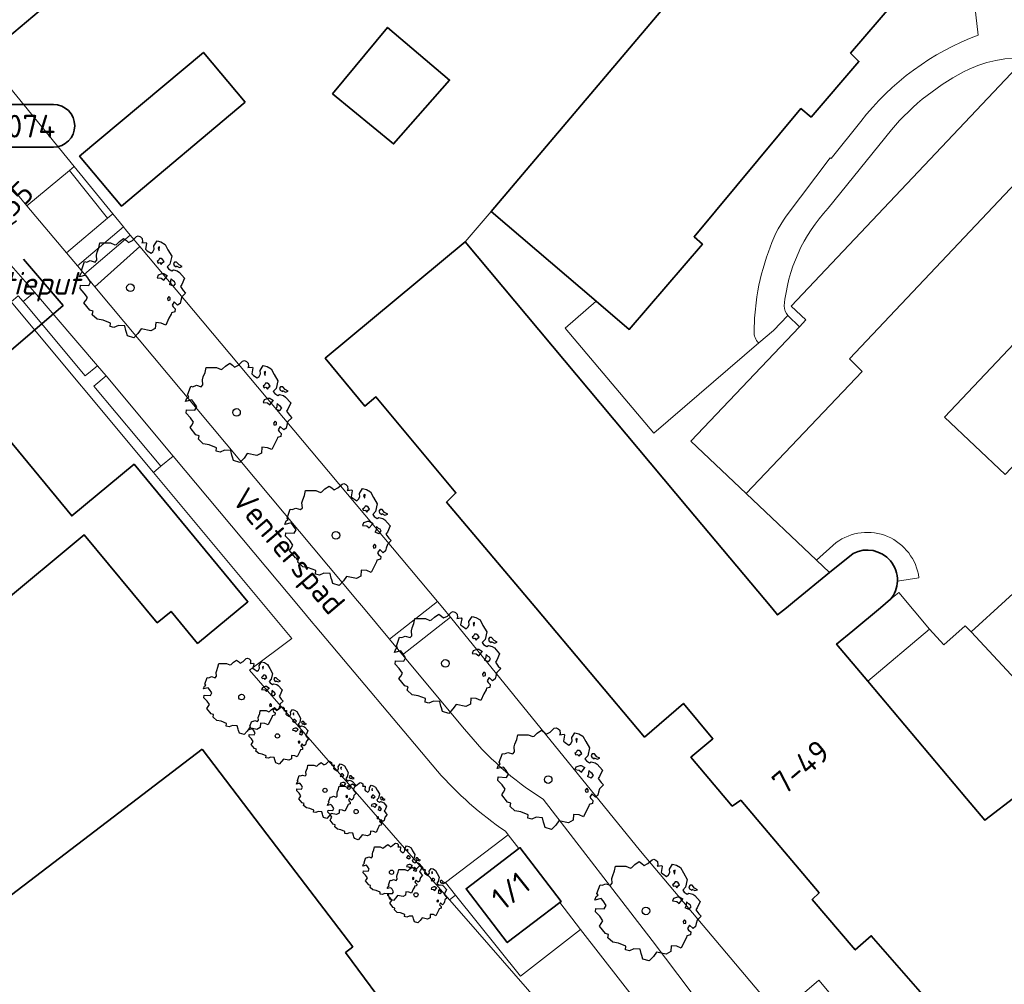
# Model space of a CAD drawing. Header units: metres. Extents: x 152391 to 157968, y 462336 to 467280.
# Tile 354 of 656: x 153896 to 153955, y 465978 to 466035. Entities that reach past the tile are written whole.
import ezdxf
from ezdxf.enums import TextEntityAlignment as Align

# ---------------------------------------------------------------- set-up
doc = ezdxf.new("R2010")
doc.units = ezdxf.units.M
doc.header["$LTSCALE"] = 0.75
doc.layers.get('0').update_dxf_attribs({"lineweight": 25})
doc.layers.get('defpoints').update_dxf_attribs({"lineweight": 25})
for name, color, linetype, lineweight in [('B-GV-GR-BOOM-S', 252, 'Continuous', 25), ('B-WE-GR-BEPLANTING_CULTUUR_HEESTERS-GV', 251, 'Continuous', 18), ('B-WE-GR-BEPLANTING_CULTUUR_VASTE PLANTENVAK-GV', 251, 'Continuous', 18), ('B-WE-GR-GROENVOORZIENING-GV', 251, 'Continuous', 18), ('B-WE-GR-HAAG-GV', 251, 'Continuous', 13), ('B-WE-OG-BEBOUWING-GV', 6, 'Continuous', 35), ('B-WE-OG-BEBOUWING-T18', 1, 'Continuous', 18), ('B-WE-OG-TERREIN_CULTUURSCHEIDING-GV', 251, 'Continuous', 18), ('B-WE-OG-TOPOGRAFIE-T18', 1, 'Continuous', 18), ('B-WE-VH-VERHARDING_BETON-GV', 251, 'Continuous', 18), ('B-WE-VH-VERHARDING_BETONSTRAATSTEEN-GV', 251, 'Continuous', 18), ('B-WE-VH-VERHARDING_GRASBETONSTEEN-GV', 251, 'Continuous', 18), ('B-WE-VH-VERHARDING_TEGEL-GV', 251, 'Continuous', 18), ('N-OI-RI-VWA_PUTNUMMER-S @ 0.75', 36, 'Continuous', 35), ('N-RO-KG-GRENS_WERK-G', 7, 'XX-WERKGRENS', 35)]:
    doc.layers.add(name, color=color, linetype=linetype, lineweight=lineweight)
doc.styles.add('NLCS-ISO', font='isocpeur.ttf')
doc.styles.add('NLCS-ISO-M750-T18', font='NLCS-ISO.ttf', dxfattribs={"height": 1.35})
doc.styles.add('NLCS-ISO-M750-T18_CURSIEF', font='NLCS-ISO.ttf', dxfattribs={"oblique": 15, "height": 1.35})
doc.linetypes.add('XX-WERKGRENS', pattern='A,0,[137,NLCS.SHX,S=0.1,R=0,X=-1.1,Y=-1.35],-6', length=6)

# ---------------------------------------------------------------- blocks, each defined once
blk = doc.blocks.new('*U366')
for q in [(5.834, 7.601), (7.601, 5.834)]:
    blk.add_line((1.414, 1.414), q)
blk.add_lwpolyline([(10.515, 15.061), (3.357, 15.061, 1), (3.357, 11.676), (10.515, 11.676, 1)], format="xyb", close=True)
at = {"ltscale": 0.1, "style": 'NLCS-ISO'}
blk.add_attdef('PUTNR', text='', height=1.8, dxfattribs=at).set_placement((7.038, 13.336), align=Align.MIDDLE_CENTER)
blk.add_attdef('PUTHGT', text='', height=1.8, rotation=45, dxfattribs=at).set_placement((5.388, 5.428), align=Align.MIDDLE_LEFT)
blk = doc.blocks.new('ACMAP_ANN_TEMPLATE_type knoop')
at = {"layer": 'defpoints', "style": 'NLCS-ISO-M750-T18_CURSIEF', "oblique": 15}
blk.add_attdef('type_knoop', (0, 0), '', height=1.35, dxfattribs=at)
blk = doc.blocks.new('SGR-BOOM_21_30')
at = {"linetype": 'Continuous'}
for p, q in [((-1.133, 1.088), (-1.109, 1.187)), ((-1.109, 1.187), (-1.051, 1.335)), ((-1.051, 1.335), (-1.016, 1.499)), ((-1.016, 1.499), (-0.668, 1.499)), ((-0.668, 1.499), (-0.516, 1.433)), ((-0.516, 1.433), (-0.47, 1.45)), ((-0.47, 1.45), (-0.365, 1.548)), ((-0.365, 1.548), (-0.226, 1.647)), ((-0.226, 1.647), (-0.133, 1.581)), ((-0.133, 1.581), (-0.063, 1.515)), ((-0.063, 1.515), (0.065, 1.581)), ((0.065, 1.581), (0.205, 1.712)), ((0.205, 1.712), (0.263, 1.729)), ((0.263, 1.729), (0.333, 1.696)), ((0.333, 1.696), (0.391, 1.647)), ((0.402, 1.532), (0.379, 1.499)), ((0.379, 1.499), (0.53, 1.515)), ((0.391, 1.647), (0.402, 1.532)), ((0.542, 1.483), (0.507, 1.285)), ((0.507, 1.285), (0.565, 1.236)), ((0.53, 1.515), (0.542, 1.483)), ((0.565, 1.236), (0.693, 1.154)), ((0.693, 1.154), (0.751, 1.203)), ((0.751, 1.203), (0.798, 1.285)), ((0.786, 1.4), (0.891, 1.565)), ((0.798, 1.285), (0.786, 1.4)), ((0.891, 1.565), (1.019, 1.532)), ((0.972, 1.368), (0.926, 1.335)), ((0.926, 1.335), (0.949, 1.253)), ((0.949, 1.253), (0.961, 1.236)), ((0.961, 1.269), (0.972, 1.368)), ((1.019, 1.532), (1.158, 1.45)), ((1.158, 1.45), (1.251, 1.269)), ((1.251, 1.269), (1.379, 1.055)), ((-1.633, 0.579), (-1.528, 0.875)), ((-1.528, 0.875), (-1.458, 0.858)), ((-1.458, 0.858), (-1.342, 0.908)), ((-1.342, 0.908), (-1.179, 0.858)), ((-1.179, 0.858), (-1.121, 0.924)), ((-1.121, 0.924), (-1.133, 1.088)), ((0.937, 0.908), (0.891, 0.875)), ((0.891, 0.875), (0.926, 0.825)), ((0.926, 0.825), (0.984, 0.842)), ((0.972, 0.973), (0.937, 0.908)), ((1.03, 0.973), (0.972, 0.973)), ((0.984, 0.842), (1.03, 0.776)), ((1.077, 0.94), (1.03, 0.973)), ((1.03, 0.776), (1.077, 0.842)), ((1.124, 0.875), (1.077, 0.94)), ((1.077, 0.842), (1.124, 0.875)), ((1.321, 0.793), (1.228, 0.694)), ((1.228, 0.694), (1.275, 0.628)), ((1.275, 0.628), (1.379, 0.563)), ((1.379, 1.055), (1.321, 0.793)), ((1.379, 0.563), (1.438, 0.595)), ((1.472, 0.858), (1.438, 0.809)), ((1.438, 0.809), (1.461, 0.743)), ((1.438, 0.595), (1.565, 0.563)), ((1.461, 0.743), (1.531, 0.694)), ((1.542, 0.858), (1.472, 0.858)), ((1.531, 0.727), (1.635, 0.678)), ((1.531, 0.694), (1.542, 0.727)), ((1.624, 0.76), (1.542, 0.858)), ((1.728, 0.71), (1.624, 0.76)), ((1.635, 0.678), (1.728, 0.71)), ((-1.703, 0.365), (-1.656, 0.48)), ((-1.493, 0.415), (-1.703, 0.365)), ((-1.679, -0.029), (-1.668, 0.086)), ((-1.668, 0.086), (-1.389, 0.07)), ((-1.656, 0.48), (-1.598, 0.53)), ((-1.598, 0.53), (-1.633, 0.579)), ((-1.423, 0.333), (-1.493, 0.415)), ((-1.33, 0.185), (-1.423, 0.333)), ((-1.389, 0.07), (-1.33, 0.185)), ((0.926, 0.415), (0.891, 0.333)), ((0.891, 0.333), (1.03, 0.316)), ((1.054, 0.464), (0.926, 0.415)), ((1.03, 0.316), (1.112, 0.251)), ((1.112, 0.464), (1.054, 0.464)), ((1.217, 0.398), (1.112, 0.464)), ((1.112, 0.251), (1.205, 0.365)), ((1.205, 0.365), (1.24, 0.415)), ((1.344, 0.185), (1.31, 0.103)), ((1.434, 0.049), (1.31, 0.103)), ((1.356, 0.3), (1.344, 0.234)), ((1.344, 0.234), (1.344, 0.185)), ((1.426, 0.234), (1.356, 0.3)), ((1.472, 0.201), (1.426, 0.234)), ((1.434, 0.049), (1.507, 0.136)), ((1.507, 0.136), (1.472, 0.201)), ((1.565, 0.563), (1.635, 0.513)), ((1.635, 0.513), (1.81, 0.316)), ((1.717, 0.103), (1.67, 0.037)), ((1.67, 0.037), (1.763, -0.094)), ((1.81, 0.316), (1.717, 0.103)), ((-1.54, -0.177), (-1.679, -0.029)), ((-1.551, -0.505), (-1.493, -0.423)), ((-1.354, -0.752), (-1.551, -0.505)), ((-1.435, -0.324), (-1.54, -0.177)), ((-1.493, -0.423), (-1.435, -0.324)), ((1.286, -0.292), (1.24, -0.357)), ((1.24, -0.357), (1.251, -0.423)), ((1.263, -0.423), (1.333, -0.407)), ((1.333, -0.341), (1.286, -0.292)), ((1.333, -0.407), (1.333, -0.341)), ((1.461, -0.472), (1.391, -0.587)), ((1.577, -0.587), (1.461, -0.472)), ((1.658, -0.522), (1.577, -0.587)), ((1.682, -0.423), (1.658, -0.522)), ((1.717, -0.308), (1.682, -0.423)), ((1.845, -0.177), (1.717, -0.308)), ((1.763, -0.094), (1.845, -0.177)), ((-1.249, -0.784), (-1.354, -0.752)), ((-1.272, -0.899), (-1.249, -0.784)), ((-1.109, -1.047), (-1.272, -0.899)), ((-0.912, -1.08), (-1.109, -1.047)), ((-0.668, -1.179), (-0.912, -1.08)), ((0.844, -1.162), (0.833, -1.359)), ((1.03, -1.179), (0.844, -1.162)), ((1.286, -1.014), (1.182, -1.244)), ((1.356, -0.883), (1.286, -1.014)), ((1.368, -0.834), (1.356, -0.883)), ((1.484, -0.801), (1.368, -0.834)), ((1.391, -0.587), (1.426, -0.637)), ((1.426, -0.637), (1.496, -0.702)), ((1.496, -0.702), (1.484, -0.801)), ((-0.679, -1.294), (-0.668, -1.179)), ((-0.551, -1.326), (-0.679, -1.294)), ((-0.4, -1.261), (-0.551, -1.326)), ((-0.191, -1.277), (-0.4, -1.261)), ((-0.156, -1.425), (-0.191, -1.277)), ((-0.133, -1.491), (-0.156, -1.425)), ((-0.098, -1.606), (-0.133, -1.491)), ((0.112, -1.671), (-0.098, -1.606)), ((0.251, -1.524), (0.112, -1.671)), ((0.356, -1.376), (0.251, -1.524)), ((0.682, -1.441), (0.356, -1.376)), ((0.833, -1.359), (0.682, -1.441)), ((1.182, -1.244), (1.03, -1.179))]:
    blk.add_line(p, q, dxfattribs=at)
blk.add_circle((0, 0), 0.126, dxfattribs=at)
blk = doc.blocks.new('SGR-BOOM_31_50')
at = {"linetype": 'Continuous'}
for p, q in [((-1.479, 1.582), (-1.402, 1.78)), ((-1.402, 1.78), (-1.355, 1.999)), ((-1.355, 1.999), (-0.89, 1.999)), ((-0.89, 1.999), (-0.688, 1.911)), ((-0.688, 1.911), (-0.626, 1.933)), ((-0.626, 1.933), (-0.487, 2.064)), ((-0.487, 2.064), (-0.301, 2.196)), ((-0.301, 2.196), (-0.177, 2.108)), ((-0.177, 2.108), (-0.084, 2.02)), ((-0.084, 2.02), (0.087, 2.108)), ((0.087, 2.108), (0.273, 2.283)), ((0.273, 2.283), (0.351, 2.305)), ((0.351, 2.305), (0.444, 2.261)), ((0.444, 2.261), (0.521, 2.196)), ((0.537, 2.042), (0.506, 1.999)), ((0.506, 1.999), (0.707, 2.02)), ((0.521, 2.196), (0.537, 2.042)), ((0.723, 1.977), (0.676, 1.714)), ((0.707, 2.02), (0.723, 1.977)), ((1.048, 1.867), (1.188, 2.086)), ((1.064, 1.714), (1.048, 1.867)), ((1.188, 2.086), (1.358, 2.042)), ((1.296, 1.823), (1.234, 1.78)), ((1.234, 1.78), (1.265, 1.67)), ((1.281, 1.692), (1.296, 1.823)), ((1.358, 2.042), (1.545, 1.933)), ((1.545, 1.933), (1.669, 1.692)), ((-1.944, 1.144), (-1.789, 1.21)), ((-1.789, 1.21), (-1.572, 1.144)), ((-1.572, 1.144), (-1.495, 1.232)), ((-1.51, 1.451), (-1.479, 1.582)), ((-1.495, 1.232), (-1.51, 1.451)), ((0.676, 1.714), (0.754, 1.648)), ((0.754, 1.648), (0.924, 1.539)), ((0.924, 1.539), (1.002, 1.604)), ((1.002, 1.604), (1.064, 1.714)), ((1.25, 1.21), (1.188, 1.166)), ((1.296, 1.298), (1.25, 1.21)), ((1.265, 1.67), (1.281, 1.648)), ((1.374, 1.298), (1.296, 1.298)), ((1.436, 1.254), (1.374, 1.298)), ((1.498, 1.166), (1.436, 1.254)), ((1.669, 1.692), (1.839, 1.407)), ((1.839, 1.407), (1.762, 1.057)), ((-2.27, 0.487), (-2.208, 0.641)), ((-2.208, 0.641), (-2.131, 0.706)), ((-2.177, 0.772), (-2.038, 1.166)), ((-2.131, 0.706), (-2.177, 0.772)), ((-2.038, 1.166), (-1.944, 1.144)), ((1.188, 1.166), (1.234, 1.101)), ((1.234, 1.101), (1.312, 1.122)), ((1.405, 0.619), (1.234, 0.553)), ((1.312, 1.122), (1.374, 1.035)), ((1.374, 1.035), (1.436, 1.122)), ((1.483, 0.619), (1.405, 0.619)), ((1.436, 1.122), (1.498, 1.166)), ((1.622, 0.531), (1.483, 0.619)), ((1.762, 1.057), (1.638, 0.925)), ((1.638, 0.925), (1.7, 0.838)), ((1.7, 0.838), (1.839, 0.75)), ((1.839, 0.75), (1.917, 0.794)), ((1.963, 1.144), (1.917, 1.079)), ((1.917, 1.079), (1.948, 0.991)), ((1.917, 0.794), (2.087, 0.75)), ((1.948, 0.991), (2.041, 0.925)), ((2.056, 1.144), (1.963, 1.144)), ((2.041, 0.969), (2.18, 0.903)), ((2.041, 0.925), (2.056, 0.969)), ((2.165, 1.013), (2.056, 1.144)), ((2.087, 0.75), (2.18, 0.684)), ((2.304, 0.947), (2.165, 1.013)), ((2.18, 0.903), (2.304, 0.947)), ((2.18, 0.684), (2.413, 0.422)), ((-1.991, 0.553), (-2.27, 0.487)), ((-2.239, -0.038), (-2.224, 0.115)), ((-2.224, 0.115), (-1.851, 0.093)), ((-1.898, 0.444), (-1.991, 0.553)), ((-1.774, 0.246), (-1.898, 0.444)), ((-1.851, 0.093), (-1.774, 0.246)), ((1.234, 0.553), (1.188, 0.444)), ((1.188, 0.444), (1.374, 0.422)), ((1.374, 0.422), (1.483, 0.334)), ((1.483, 0.334), (1.607, 0.487)), ((1.607, 0.487), (1.653, 0.553)), ((1.793, 0.246), (1.746, 0.137)), ((1.911, 0.065), (1.746, 0.137)), ((1.808, 0.4), (1.793, 0.312)), ((1.793, 0.312), (1.793, 0.246)), ((1.901, 0.312), (1.808, 0.4)), ((1.963, 0.268), (1.901, 0.312)), ((1.911, 0.065), (2.01, 0.181)), ((2.01, 0.181), (1.963, 0.268)), ((2.289, 0.137), (2.227, 0.049)), ((2.227, 0.049), (2.351, -0.126)), ((2.413, 0.422), (2.289, 0.137)), ((-2.053, -0.235), (-2.239, -0.038)), ((-2.069, -0.673), (-1.991, -0.564)), ((-1.913, -0.433), (-2.053, -0.235)), ((-1.991, -0.564), (-1.913, -0.433)), ((1.715, -0.389), (1.653, -0.476)), ((1.653, -0.476), (1.669, -0.564)), ((1.684, -0.564), (1.777, -0.542)), ((1.777, -0.454), (1.715, -0.389)), ((1.777, -0.542), (1.777, -0.454)), ((2.242, -0.564), (2.211, -0.695)), ((2.289, -0.411), (2.242, -0.564)), ((2.459, -0.235), (2.289, -0.411)), ((2.351, -0.126), (2.459, -0.235)), ((-1.805, -1.002), (-2.069, -0.673)), ((-1.665, -1.046), (-1.805, -1.002)), ((-1.696, -1.199), (-1.665, -1.046)), ((1.824, -1.112), (1.808, -1.177)), ((1.979, -1.068), (1.824, -1.112)), ((1.948, -0.63), (1.855, -0.783)), ((1.855, -0.783), (1.901, -0.849)), ((1.901, -0.849), (1.994, -0.936)), ((2.103, -0.783), (1.948, -0.63)), ((1.994, -0.936), (1.979, -1.068)), ((2.211, -0.695), (2.103, -0.783)), ((-1.479, -1.396), (-1.696, -1.199)), ((-1.216, -1.44), (-1.479, -1.396)), ((-0.89, -1.571), (-1.216, -1.44)), ((-0.906, -1.725), (-0.89, -1.571)), ((-0.735, -1.769), (-0.906, -1.725)), ((-0.533, -1.681), (-0.735, -1.769)), ((-0.254, -1.703), (-0.533, -1.681)), ((-0.208, -1.9), (-0.254, -1.703)), ((1.126, -1.55), (1.11, -1.812)), ((1.374, -1.571), (1.126, -1.55)), ((1.576, -1.659), (1.374, -1.571)), ((1.715, -1.352), (1.576, -1.659)), ((1.808, -1.177), (1.715, -1.352)), ((-0.177, -1.988), (-0.208, -1.9)), ((-0.13, -2.141), (-0.177, -1.988)), ((0.149, -2.229), (-0.13, -2.141)), ((0.335, -2.031), (0.149, -2.229)), ((0.475, -1.834), (0.335, -2.031)), ((0.909, -1.922), (0.475, -1.834)), ((1.11, -1.812), (0.909, -1.922))]:
    blk.add_line(p, q, dxfattribs=at)
blk.add_circle((0, 0), 0.169, dxfattribs=at)
blk = doc.blocks.new('SGR-BOOM_50_100')
at = {"linetype": 'Continuous'}
for p, q in [((-0.649, 2.752), (-0.401, 2.928)), ((-0.401, 2.928), (-0.236, 2.811)), ((0.116, 2.811), (0.364, 3.044)), ((0.364, 3.044), (0.467, 3.074)), ((0.467, 3.074), (0.591, 3.015)), ((0.591, 3.015), (0.695, 2.928)), ((0.695, 2.928), (0.715, 2.723)), ((-1.972, 2.11), (-1.869, 2.373)), ((-1.869, 2.373), (-1.807, 2.665)), ((-1.807, 2.665), (-1.187, 2.665)), ((-1.187, 2.665), (-0.918, 2.548)), ((-0.918, 2.548), (-0.835, 2.577)), ((-0.835, 2.577), (-0.649, 2.752)), ((-0.236, 2.811), (-0.112, 2.694)), ((-0.112, 2.694), (0.116, 2.811)), ((0.715, 2.723), (0.674, 2.665)), ((0.674, 2.665), (0.943, 2.694)), ((0.964, 2.636), (0.902, 2.285)), ((0.943, 2.694), (0.964, 2.636)), ((1.398, 2.49), (1.584, 2.782)), ((1.418, 2.285), (1.398, 2.49)), ((1.584, 2.782), (1.811, 2.723)), ((1.729, 2.431), (1.646, 2.373)), ((1.646, 2.373), (1.687, 2.227)), ((1.708, 2.256), (1.729, 2.431)), ((1.811, 2.723), (2.059, 2.577)), ((2.059, 2.577), (2.225, 2.256)), ((-2.014, 1.935), (-1.972, 2.11)), ((-1.993, 1.643), (-2.014, 1.935)), ((0.902, 2.285), (1.005, 2.198)), ((1.005, 2.198), (1.232, 2.052)), ((1.232, 2.052), (1.336, 2.139)), ((1.336, 2.139), (1.418, 2.285)), ((1.687, 2.227), (1.708, 2.198)), ((2.225, 2.256), (2.452, 1.876)), ((2.452, 1.876), (2.349, 1.409)), ((-2.903, 1.029), (-2.717, 1.555)), ((-2.717, 1.555), (-2.593, 1.526)), ((-2.593, 1.526), (-2.386, 1.613)), ((-2.386, 1.613), (-2.096, 1.526)), ((-2.096, 1.526), (-1.993, 1.643)), ((1.667, 1.613), (1.584, 1.555)), ((1.584, 1.555), (1.646, 1.467)), ((1.646, 1.467), (1.749, 1.497)), ((1.729, 1.73), (1.667, 1.613)), ((1.832, 1.73), (1.729, 1.73)), ((1.749, 1.497), (1.832, 1.38)), ((1.915, 1.672), (1.832, 1.73)), ((1.832, 1.38), (1.915, 1.497)), ((1.997, 1.555), (1.915, 1.672)), ((1.915, 1.497), (1.997, 1.555)), ((2.349, 1.409), (2.183, 1.234)), ((2.183, 1.234), (2.266, 1.117)), ((2.618, 1.526), (2.556, 1.438)), ((2.556, 1.438), (2.597, 1.321)), ((2.597, 1.321), (2.721, 1.234)), ((2.742, 1.526), (2.618, 1.526)), ((2.721, 1.292), (2.907, 1.205)), ((2.721, 1.234), (2.742, 1.292)), ((2.886, 1.351), (2.742, 1.526)), ((3.072, 1.263), (2.886, 1.351)), ((2.907, 1.205), (3.072, 1.263)), ((-3.027, 0.65), (-2.944, 0.854)), ((-2.655, 0.737), (-3.027, 0.65)), ((-2.944, 0.854), (-2.841, 0.942)), ((-2.841, 0.942), (-2.903, 1.029)), ((-2.531, 0.591), (-2.655, 0.737)), ((-2.365, 0.329), (-2.531, 0.591)), ((1.646, 0.737), (1.584, 0.591)), ((1.584, 0.591), (1.832, 0.562)), ((1.873, 0.825), (1.646, 0.737)), ((1.977, 0.825), (1.873, 0.825)), ((2.163, 0.708), (1.977, 0.825)), ((1.977, 0.445), (2.142, 0.65)), ((2.142, 0.65), (2.204, 0.737)), ((2.266, 1.117), (2.452, 1)), ((2.452, 1), (2.556, 1.059)), ((2.556, 1.059), (2.783, 1)), ((2.783, 1), (2.907, 0.913)), ((2.907, 0.913), (3.217, 0.562)), ((-2.985, -0.051), (-2.965, 0.153)), ((-2.965, 0.153), (-2.469, 0.124)), ((-2.469, 0.124), (-2.365, 0.329)), ((1.832, 0.562), (1.977, 0.445)), ((2.39, 0.329), (2.328, 0.183)), ((2.549, 0.087), (2.328, 0.183)), ((2.411, 0.533), (2.39, 0.416)), ((2.39, 0.416), (2.39, 0.329)), ((2.535, 0.416), (2.411, 0.533)), ((2.618, 0.358), (2.535, 0.416)), ((2.549, 0.087), (2.68, 0.241)), ((2.68, 0.241), (2.618, 0.358)), ((3.052, 0.183), (2.969, 0.066)), ((2.969, 0.066), (3.135, -0.168)), ((3.217, 0.562), (3.052, 0.183)), ((-2.737, -0.314), (-2.985, -0.051)), ((-2.551, -0.577), (-2.737, -0.314)), ((-2.655, -0.752), (-2.551, -0.577)), ((2.287, -0.518), (2.204, -0.635)), ((2.37, -0.606), (2.287, -0.518)), ((3.052, -0.548), (2.99, -0.752)), ((3.279, -0.314), (3.052, -0.548)), ((3.135, -0.168), (3.279, -0.314)), ((-2.758, -0.898), (-2.655, -0.752)), ((-2.407, -1.336), (-2.758, -0.898)), ((2.204, -0.635), (2.225, -0.752)), ((2.245, -0.752), (2.37, -0.723)), ((2.37, -0.723), (2.37, -0.606)), ((2.597, -0.84), (2.473, -1.044)), ((2.473, -1.044), (2.535, -1.132)), ((2.535, -1.132), (2.659, -1.248)), ((2.804, -1.044), (2.597, -0.84)), ((2.948, -0.927), (2.804, -1.044)), ((2.99, -0.752), (2.948, -0.927)), ((-2.22, -1.394), (-2.407, -1.336)), ((-2.262, -1.599), (-2.22, -1.394)), ((-1.972, -1.862), (-2.262, -1.599)), ((2.411, -1.57), (2.287, -1.803)), ((2.432, -1.482), (2.411, -1.57)), ((2.638, -1.424), (2.432, -1.482)), ((2.659, -1.248), (2.638, -1.424)), ((-1.621, -1.92), (-1.972, -1.862)), ((-1.187, -2.095), (-1.621, -1.92)), ((-1.207, -2.3), (-1.187, -2.095)), ((-0.98, -2.358), (-1.207, -2.3)), ((-0.711, -2.241), (-0.98, -2.358)), ((-0.339, -2.271), (-0.711, -2.241)), ((-0.277, -2.533), (-0.339, -2.271)), ((1.501, -2.066), (1.48, -2.417)), ((1.832, -2.095), (1.501, -2.066)), ((2.101, -2.212), (1.832, -2.095)), ((2.287, -1.803), (2.101, -2.212)), ((-0.236, -2.65), (-0.277, -2.533)), ((-0.174, -2.855), (-0.236, -2.65)), ((0.199, -2.971), (-0.174, -2.855)), ((0.447, -2.709), (0.199, -2.971)), ((0.633, -2.446), (0.447, -2.709)), ((1.212, -2.563), (0.633, -2.446)), ((1.48, -2.417), (1.212, -2.563))]:
    blk.add_line(p, q, dxfattribs=at)
blk.add_circle((0, 0), 0.225, dxfattribs=at)

msp = doc.modelspace()

# ---------------------------------------------------------------- linework, layer by layer
at = {"layer": 'B-WE-GR-BEPLANTING_CULTUUR_HEESTERS-GV'}
for points in [[(153921.023, 465990.3), (153913.76, 465998.93), (153913.628, 465999.089), (153912.871, 466000), (153905.343, 466009.009), (153904.616, 466008.403), (153904.164, 466008.027), (153912.387, 465998.168), (153909.87, 465996.299), (153912.68, 465993.069), (153921.742, 465982.654), (153922.107, 465982.933)], [(153922.107, 465982.933), (153921.506, 465983.682), (153925.234, 465986.523), (153925.07, 465986.728)]]:
    msp.add_lwpolyline(points, dxfattribs=at)
msp.add_lwpolyline([(153925.07, 465986.728, -0.062339), (153921.023, 465990.3)], format="xyb", dxfattribs=at)
at = {"layer": 'B-WE-GR-BEPLANTING_CULTUUR_VASTE PLANTENVAK-GV'}
for points in [[(153942.509, 466016.685), (153942.901, 466017.098), (153942.018, 466017.904), (153955.759, 466032.433), (153959.121, 466029.212), (153959.703, 466028.674)], [(153947.972, 466028.374), (153944.22, 466023.716)], [(153941.828, 466017.352), (153942.509, 466016.685)]]:
    msp.add_lwpolyline(points, dxfattribs=at)
for points in [[(153960.635, 466030.501, 0.318248), (153952.588, 466031.982)], [(153952.588, 466031.982, 0.104072), (153947.972, 466028.374)], [(153944.22, 466023.716, 0.166731), (153941.61, 466017.92)], [(153941.61, 466017.92, 0.165447), (153941.828, 466017.352)]]:
    msp.add_lwpolyline(points, format="xyb", dxfattribs=at)
at = {"layer": 'B-WE-GR-GROENVOORZIENING-GV'}
for points in [[(153900.848, 466014.368), (153897.112, 466018.744), (153896.427, 466018.175), (153900.123, 466013.765)], [(153904.616, 466008.403), (153905.343, 466009.009), (153901.362, 466013.773), (153900.63, 466013.159)]]:
    msp.add_lwpolyline(points, close=True, dxfattribs=at)
at = {"layer": 'B-WE-GR-HAAG-GV'}
for points in [[(153896.427, 466018.175), (153900.123, 466013.765), (153900.848, 466014.368), (153897.112, 466018.744)], [(153904.616, 466008.403), (153905.343, 466009.009), (153901.362, 466013.773), (153900.63, 466013.159)]]:
    msp.add_lwpolyline(points, close=True, dxfattribs=at)
at = {"layer": 'B-WE-OG-BEBOUWING-GV'}
for points in [[(153890.288, 466053.323), (153888.025, 466051.39), (153891.874, 466046.886), (153889.368, 466044.791), (153890.589, 466043.33), (153887.983, 466041.151), (153894.733, 466033.195), (153897.753, 466035.732), (153896.432, 466037.282), (153900.808, 466041.013)], [(153914.796, 466030.514), (153918.418, 466027.541), (153921.742, 466031.324), (153918.067, 466034.46)], [(153909.619, 466030.008), (153907.135, 466032.973), (153899.779, 466026.81), (153902.263, 466023.845)], [(153894.957, 466000.095), (153900.046, 466004.334), (153904.396, 465999.107), (153905.213, 465999.786), (153906.787, 465997.885), (153909.776, 466000.361), (153903.019, 466008.52), (153899.315, 466005.453), (153893.517, 466012.455), (153893.483, 466012.427), (153888.008, 466007.868), (153888.791, 466006.897), (153889.001, 466007.072)], [(153907.061, 465991.596), (153892.197, 465980.266), (153896.004, 465975.165), (153900.823, 465968.708), (153899.431, 465967.623), (153902.046, 465964.194), (153907.725, 465968.449), (153908.348, 465967.751), (153918.551, 465975.498), (153915.574, 465979.524), (153915.997, 465979.874), (153910.904, 465986.555)], [(153928.29, 465982.51), (153928.364, 465982.566), (153925.922, 465985.758), (153925.855, 465985.707), (153922.729, 465983.314), (153925.17, 465980.122)]]:
    msp.add_lwpolyline(points, close=True, dxfattribs=at)
for points in [[(153945.138, 466048.238), (153924.211, 466023.525), (153930.452, 466018.201), (153932.412, 466016.528), (153936.757, 466021.581), (153936.257, 466022.031), (153942.6, 466029.635), (153943.201, 466029.135), (153946.048, 466032.437), (153945.547, 466032.936), (153950.642, 466038.89)], [(153942.214, 466000.386), (153941.738, 466000), (153941.22, 465999.58), (153940.868, 466000), (153935.894, 466005.936), (153922.662, 466021.724), (153914.369, 466014.819), (153916.72, 466011.969), (153917.37, 466012.519), (153922.121, 466006.822), (153921.572, 466006.271), (153926.857, 466000), (153933.326, 465992.325), (153935.625, 465994.326), (153937.375, 465992.227), (153936.076, 465991.127), (153938.528, 465988.227), (153939.026, 465988.577), (153943.679, 465983.079), (153943.279, 465982.679), (153945.825, 465979.686), (153946.779, 465980.53), (153953.282, 465973.082), (153960.675, 465979.237)], [(153945.708, 466003.222), (153944.308, 466002.086), (153942.214, 466000.386)], [(153955.471, 465988.885), (153953.522, 465987.384), (153952.44, 465988.668), (153946.57, 465995.635), (153944.719, 465997.832), (153945.674, 465998.628), (153947.318, 466000), (153947.922, 466000.504)]]:
    msp.add_lwpolyline(points, dxfattribs=at)
for points in [[(153947.915, 466002.783, 0.354486), (153945.708, 466003.222)], [(153948.329, 466001.583, 0.183359), (153947.915, 466002.783)], [(153947.922, 466000.504, 0.165226), (153948.329, 466001.583)]]:
    msp.add_lwpolyline(points, format="xyb", dxfattribs=at)
at = {"layer": 'B-WE-OG-TERREIN_CULTUURSCHEIDING-GV'}
for points in [[(153879.722, 466050.425), (153879.15, 466051.12), (153876.151, 466048.73), (153896.656, 466023.872), (153899.182, 466025.952), (153899.47, 466026.19)], [(153902.796, 466022.118), (153902.509, 466022.461), (153902.388, 466022.61), (153899.655, 466020.296), (153900.071, 466019.799)], [(153918.185, 465998.135), (153921.03, 466000.374), (153903.362, 466021.444), (153900.689, 466019.06), (153916.28, 466000.42), (153916.63, 466000)], [(153897.112, 466018.744), (153895.727, 466020.328), (153893.926, 466018.831), (153894.991, 466017.556), (153895.716, 466018.156), (153896.145, 466018.511), (153896.427, 466018.175)], [(153936.799, 465962.187), (153937.197, 465962.334), (153942.359, 465964.257), (153942.154, 465964.662), (153929.515, 465980.901), (153925.964, 465978.123), (153922.107, 465982.933), (153921.742, 465982.654), (153922.586, 465981.684), (153933.924, 465968.679), (153932.821, 465967.822), (153934.444, 465965.276), (153932.588, 465962.004), (153936.029, 465963.056)]]:
    msp.add_lwpolyline(points, close=True, dxfattribs=at)
msp.add_lwpolyline([(153927.294, 465988.631), (153933.764, 465980.239), (153944.492, 465966.032), (153950.693, 465969.507), (153943.67, 465977.89), (153941.273, 465975.84), (153933.07, 465985.545), (153921.792, 465999.447), (153918.954, 465997.213), (153922.638, 465992.795)], dxfattribs=at)
msp.add_lwpolyline([(153922.638, 465992.795, 0.082322), (153927.294, 465988.631)], format="xyb", dxfattribs=at)
at = {"layer": 'B-WE-VH-VERHARDING_BETON-GV'}
msp.add_lwpolyline([(153901.751, 466023.391), (153899.47, 466026.19), (153899.182, 466025.952), (153901.449, 466023.138)], close=True, dxfattribs=at)
at = {"layer": 'B-WE-VH-VERHARDING_BETONSTRAATSTEEN-GV'}
for points in [[(153955.337, 466034.33), (153954.907, 466037.74), (153952.735, 466037.466), (153953.13, 466033.999)], [(153947.922, 466000.504), (153948.415, 466000.916), (153950.241, 465998.728), (153951.077, 465997.792), (153952.355, 465998.933), (153952.7, 465998.566), (153969.015, 466013.459), (153973.653, 466019.819), (153972.053, 466020.993), (153979.209, 466030.88), (153980.234, 466030.127), (153986.301, 466025.728), (153985.793, 466025.047), (153986.638, 466024.406), (153986.775, 466024.577), (153995.588, 466018.064), (153995.801, 466018.344), (153998.816, 466016.214), (153999.602, 466017.334), (153999.865, 466018.068)], [(153959.703, 466028.674), (153959.121, 466029.212), (153945.482, 466014.772), (153946.241, 466014.036), (153939.351, 466006.791), (153943.528, 466002.827), (153944.693, 466003.867)], [(153946.158, 466028.873), (153944.389, 466026.665), (153944.333, 466026.72), (153941.736, 466023.246)], [(153944.22, 466023.716), (153947.972, 466028.374)], [(153939.987, 466018.469), (153939.849, 466017.185), (153939.82, 466016.421)], [(153940.101, 466015.723), (153940.967, 466016.467), (153941.828, 466017.352)], [(153944.693, 466003.867), (153943.528, 466002.827), (153944.308, 466002.086), (153945.708, 466003.222)], [(153949.607, 466001.784), (153948.329, 466001.583)], [(153948.329, 466001.583), (153949.607, 466001.784)]]:
    msp.add_lwpolyline(points, dxfattribs=at)
for points in [[(153953.13, 466033.999, 0.14034), (153946.158, 466028.873)], [(153952.588, 466031.982, -0.318248), (153960.635, 466030.501)], [(153947.972, 466028.374, -0.104072), (153952.588, 466031.982)], [(153941.61, 466017.92, -0.166731), (153944.22, 466023.716)], [(153941.736, 466023.246, 0.091064), (153940.68, 466021.133)], [(153940.68, 466021.133, 0.052163), (153939.987, 466018.469)], [(153941.828, 466017.352, -0.165447), (153941.61, 466017.92)], [(153939.82, 466016.421, 0.221865), (153940.101, 466015.723)], [(153944.693, 466003.867, -0.571235), (153949.607, 466001.784)], [(153949.607, 466001.784, 0.571235), (153944.693, 466003.867)], [(153945.708, 466003.222, -0.354486), (153947.915, 466002.783)], [(153947.915, 466002.783, -0.183359), (153948.329, 466001.583)], [(153948.329, 466001.583, -0.165226), (153947.922, 466000.504)]]:
    msp.add_lwpolyline(points, format="xyb", dxfattribs=at)
for points in [[(153959.121, 466029.212), (153955.759, 466032.433), (153942.018, 466017.904), (153942.901, 466017.098), (153942.509, 466016.685), (153936.065, 466009.896), (153939.351, 466006.791), (153946.241, 466014.036), (153945.482, 466014.772)], [(153952.7, 465998.566), (153955.866, 465995.173), (153972.472, 466010.293), (153977.519, 466017.224), (153975.9, 466018.417), (153980.239, 466024.385), (153983.471, 466022.037), (153985.793, 466025.047), (153986.301, 466025.728), (153980.234, 466030.127), (153979.209, 466030.88), (153972.053, 466020.993), (153973.653, 466019.819), (153969.015, 466013.459)], [(153961.466, 466022.264), (153965.069, 466018.866), (153954.724, 466007.921), (153951.121, 466011.314)], [(153961.466, 466022.264), (153951.121, 466011.314), (153954.724, 466007.921), (153965.069, 466018.866)], [(153946.57, 465995.635), (153950.241, 465998.728), (153948.415, 466000.916), (153947.922, 466000.504), (153947.318, 466000), (153945.674, 465998.628), (153944.719, 465997.832)]]:
    msp.add_lwpolyline(points, close=True, dxfattribs=at)
at = {"layer": 'B-WE-VH-VERHARDING_GRASBETONSTEEN-GV'}
msp.add_lwpolyline([(153896.656, 466023.872), (153898.998, 466021.082), (153901.449, 466023.138), (153899.182, 466025.952)], close=True, dxfattribs=at)
at = {"layer": 'B-WE-VH-VERHARDING_TEGEL-GV'}
for points in [[(153922.638, 465992.795), (153918.954, 465997.213), (153918.185, 465998.135), (153916.63, 466000), (153916.28, 466000.42), (153900.689, 466019.06), (153900.071, 466019.799), (153899.655, 466020.296), (153898.998, 466021.082), (153896.656, 466023.872), (153876.151, 466048.73), (153873.849, 466046.896), (153894.05, 466022.56), (153893.943, 466022.471), (153895.727, 466020.328), (153897.112, 466018.744), (153900.848, 466014.368), (153901.362, 466013.773), (153905.343, 466009.009), (153912.871, 466000), (153913.628, 465999.089), (153913.76, 465998.93), (153921.023, 465990.3)], [(153960.516, 465997.467), (153956.759, 465994.192), (153955.866, 465995.173), (153952.7, 465998.566), (153952.355, 465998.933), (153951.077, 465997.792), (153950.241, 465998.728), (153946.57, 465995.635), (153952.44, 465988.668), (153953.522, 465987.384), (153955.471, 465988.885), (153958.222, 465985.587), (153957.819, 465985.272), (153962.692, 465979.501), (153964.09, 465977.716), (153965.898, 465978.54), (153964.374, 465980.428), (153962.6, 465982.51), (153962.519, 465985.853), (153962.517, 465985.934)], [(153946.102, 465964.45), (153945.632, 465964.736), (153945.234, 465965.115), (153944.492, 465966.032), (153933.764, 465980.239), (153927.294, 465988.631)], [(153925.07, 465986.728), (153925.234, 465986.523), (153925.855, 465985.707), (153925.922, 465985.758), (153928.364, 465982.566), (153928.29, 465982.51), (153929.515, 465980.901), (153942.154, 465964.662), (153942.359, 465964.257)]]:
    msp.add_lwpolyline(points, dxfattribs=at)
for points in [[(153901.449, 466023.138), (153898.998, 466021.082), (153899.655, 466020.296), (153902.388, 466022.61), (153901.751, 466023.391)], [(153935.894, 466005.936), (153940.868, 466000), (153941.22, 465999.58), (153941.738, 466000), (153942.214, 466000.386), (153944.308, 466002.086), (153943.528, 466002.827), (153939.351, 466006.791), (153936.065, 466009.896), (153942.509, 466016.685), (153941.828, 466017.352), (153940.967, 466016.467), (153940.101, 466015.723), (153933.867, 466010.358), (153928.598, 466016.597), (153930.452, 466018.201), (153924.211, 466023.525), (153922.662, 466021.724)], [(153903.362, 466021.444), (153902.796, 466022.118), (153900.071, 466019.799), (153900.689, 466019.06)], [(153900.123, 466013.765), (153896.427, 466018.175), (153896.145, 466018.511), (153895.716, 466018.156), (153904.164, 466008.027), (153904.616, 466008.403), (153900.63, 466013.159), (153901.362, 466013.773), (153900.848, 466014.368)], [(153921.03, 466000.374), (153918.185, 465998.135), (153918.954, 465997.213), (153921.792, 465999.447), (153921.344, 466000)]]:
    msp.add_lwpolyline(points, close=True, dxfattribs=at)
for points in [[(153927.294, 465988.631, -0.082322), (153922.638, 465992.795)], [(153921.023, 465990.3, 0.062339), (153925.07, 465986.728)]]:
    msp.add_lwpolyline(points, format="xyb", dxfattribs=at)
at = {"layer": 'N-RO-KG-GRENS_WERK-G', "ltscale": 0.5, "flags": 128}
msp.add_lwpolyline([(153889.697, 466010.129), (153898.801, 466017.947), (153896.446, 466020.69)], dxfattribs=at)

# ---------------------------------------------------------------- block references
at = {"layer": 'B-GV-GR-BOOM-S', "transparency": 33554559}
for name, p in [('SGR-BOOM_50_100', (153902.8, 466019)), ('SGR-BOOM_50_100', (153909.1, 466011.6)), ('SGR-BOOM_50_100', (153915, 466004.3)), ('SGR-BOOM_50_100', (153921.5, 465996.7)), ('SGR-BOOM_31_50', (153909.4, 465994.7)), ('SGR-BOOM_21_30', (153911.527, 465992.394)), ('SGR-BOOM_50_100', (153927.6, 465989.8)), ('SGR-BOOM_21_30', (153914.354, 465989.163)), ('SGR-BOOM_21_30', (153916.2, 465987.9)), ('SGR-BOOM_21_30', (153918.3, 465984.3)), ('SGR-BOOM_50_100', (153933.4, 465982)), ('SGR-BOOM_21_30', (153919.754, 465982.959))]:
    msp.add_blockref(name, p, dxfattribs=at)
at = {"layer": 'defpoints'}
msp.add_blockref('ACMAP_ANN_TEMPLATE_type knoop', (153890.34, 466018.59), dxfattribs=at).add_auto_attribs({'type_knoop': 'inspectieput'})
at = {"layer": 'N-OI-RI-VWA_PUTNUMMER-S @ 0.75', "xscale": 0.75, "yscale": 0.75, "zscale": 0.75}
msp.add_blockref('*U366', (153890.34, 466018.59), dxfattribs=at).add_auto_attribs({'PUTNR': '160074', 'PUTHGT': '2.55'})

# ---------------------------------------------------------------- texts
at = {"layer": 'B-WE-OG-BEBOUWING-T18', "style": 'NLCS-ISO-M750-T18'}
for s, rotation, p in [('7-49', 40.3, (153942.597, 465990.549)), ('1/1', 38.7, (153925.376, 465983.192))]:
    msp.add_text(s, height=1.35, rotation=rotation, dxfattribs=at).set_placement(p, align=Align.MIDDLE)
at = {"layer": 'B-WE-OG-TOPOGRAFIE-T18', "style": 'NLCS-ISO-M750-T18'}
msp.add_text('Venterspad', height=1.35, rotation=310.4, dxfattribs=at).set_placement((153912.045, 466003.231), align=Align.MIDDLE)

doc.saveas('drawing.dxf')
